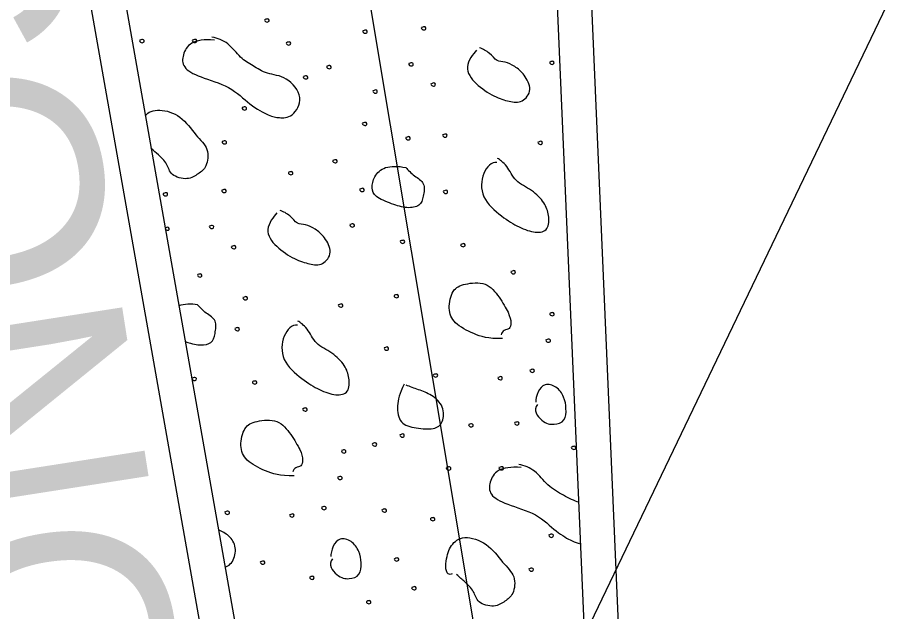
# Model space of a CAD drawing. Extents: x 1762196 to 1766326, y 709922 to 713142.
# Drawn here: x 1763851.58 to 1763870.77, y 712461.81 to 712474.81 of the extents above; entities that cross this region are included whole.
import ezdxf

# ---------------------------------------------------------------- set-up
doc = ezdxf.new("R2010")
doc.units = 0
for name, color, linetype in [('Old_Level_1', 7, 'Continuous'), ('Old_Level_10', 7, 'Continuous'), ('Prop Dimension', 7, 'Continuous'), ('Prop Horizontal Alignment', 7, 'Continuous'), ('Prop Horizontal Alignment Station Label', 7, 'Continuous'), ('Prop Lane Lines', 7, 'Continuous')]:
    doc.layers.add(name, color=color, linetype=linetype)

msp = doc.modelspace()

# ---------------------------------------------------------------- linework, layer by layer
at = {"layer": 'Old_Level_1'}
for p, q in [((1763865.148, 712434.569), (1763863.149, 712480.847)), ((1763853.181, 712479.41), (1763861.181, 712434.134))]:
    msp.add_line(p, q, dxfattribs=at)
at = {"layer": 'Old_Level_10'}
for points in [[(1763856.992, 712474.767), (1763856.973, 712474.749), (1763857.022, 712474.692), (1763857.1, 712474.724), (1763857.073, 712474.782), (1763857.031, 712474.776), (1763857.008, 712474.767), (1763856.996, 712474.761)], [(1763859.14, 712474.523), (1763859.121, 712474.506), (1763859.172, 712474.446), (1763859.247, 712474.479), (1763859.222, 712474.539), (1763859.18, 712474.531), (1763859.157, 712474.523), (1763859.145, 712474.517)], [(1763860.424, 712474.596), (1763860.404, 712474.579), (1763860.455, 712474.519), (1763860.531, 712474.552), (1763860.506, 712474.611), (1763860.464, 712474.604), (1763860.441, 712474.595), (1763860.429, 712474.589)], [(1763854.256, 712474.317), (1763854.236, 712474.299), (1763854.286, 712474.238), (1763854.364, 712474.272), (1763854.336, 712474.333), (1763854.295, 712474.324), (1763854.272, 712474.317), (1763854.26, 712474.311)], [(1763855.886, 712474.311), (1763855.664, 712474.332), (1763855.336, 712474.28), (1763855.188, 712473.991), (1763855.175, 712473.714), (1763855.537, 712473.504), (1763856.249, 712473.312), (1763856.66, 712472.886), (1763857.11, 712472.644), (1763857.29, 712472.613), (1763857.59, 712472.606), (1763857.872, 712473.051), (1763857.466, 712473.539), (1763857.029, 712473.557), (1763856.727, 712473.759), (1763856.457, 712473.907), (1763856.2, 712474.269), (1763855.959, 712474.35), (1763855.834, 712474.379)], [(1763855.408, 712474.32), (1763855.389, 712474.301), (1763855.438, 712474.245), (1763855.517, 712474.274), (1763855.489, 712474.335), (1763855.447, 712474.327), (1763855.425, 712474.318), (1763855.413, 712474.312)], [(1763857.464, 712474.264), (1763857.444, 712474.246), (1763857.496, 712474.189), (1763857.572, 712474.22), (1763857.547, 712474.279), (1763857.504, 712474.272), (1763857.481, 712474.263), (1763857.469, 712474.257)], [(1763861.625, 712474.091), (1763861.549, 712474.008), (1763861.327, 712473.719), (1763861.591, 712473.345), (1763862.026, 712473.062), (1763862.343, 712472.967), (1763862.634, 712472.929), (1763862.86, 712473.224), (1763862.67, 712473.571), (1763862.464, 712473.746), (1763862.245, 712473.852), (1763862.068, 712473.83), (1763861.924, 712474.037), (1763861.764, 712474.121), (1763861.693, 712474.142)], [(1763858.352, 712473.747), (1763858.333, 712473.73), (1763858.382, 712473.669), (1763858.462, 712473.702), (1763858.434, 712473.763), (1763858.392, 712473.755), (1763858.369, 712473.746), (1763858.358, 712473.74)], [(1763860.149, 712473.808), (1763860.129, 712473.79), (1763860.178, 712473.73), (1763860.257, 712473.763), (1763860.23, 712473.822), (1763860.188, 712473.816), (1763860.165, 712473.807), (1763860.154, 712473.8)], [(1763863.23, 712473.841), (1763863.21, 712473.824), (1763863.26, 712473.765), (1763863.338, 712473.797), (1763863.311, 712473.855), (1763863.269, 712473.849), (1763863.246, 712473.84), (1763863.235, 712473.834)], [(1763857.84, 712473.521), (1763857.822, 712473.503), (1763857.871, 712473.447), (1763857.949, 712473.477), (1763857.923, 712473.536), (1763857.88, 712473.531), (1763857.857, 712473.521), (1763857.845, 712473.515)], [(1763860.631, 712473.364), (1763860.612, 712473.346), (1763860.663, 712473.29), (1763860.739, 712473.32), (1763860.713, 712473.381), (1763860.671, 712473.373), (1763860.648, 712473.364), (1763860.636, 712473.357)], [(1763859.36, 712473.211), (1763859.341, 712473.194), (1763859.392, 712473.136), (1763859.47, 712473.167), (1763859.442, 712473.227), (1763859.4, 712473.219), (1763859.378, 712473.21), (1763859.366, 712473.204)], [(1763854.374, 712472.656), (1763854.431, 712472.74), (1763854.673, 712472.825), (1763855.159, 712472.678), (1763855.486, 712472.209), (1763855.783, 712471.947), (1763855.724, 712471.514), (1763855.538, 712471.392), (1763855.317, 712471.237), (1763854.905, 712471.35), (1763854.875, 712471.607), (1763854.641, 712471.819), (1763854.571, 712471.884), (1763854.499, 712471.946)], [(1763856.5, 712472.845), (1763856.48, 712472.827), (1763856.529, 712472.767), (1763856.608, 712472.799), (1763856.581, 712472.859), (1763856.539, 712472.853), (1763856.516, 712472.845), (1763856.504, 712472.839)], [(1763859.132, 712472.503), (1763859.113, 712472.485), (1763859.163, 712472.429), (1763859.239, 712472.461), (1763859.213, 712472.517), (1763859.171, 712472.512), (1763859.148, 712472.503), (1763859.136, 712472.497)], [(1763860.082, 712472.192), (1763860.062, 712472.174), (1763860.113, 712472.114), (1763860.19, 712472.148), (1763860.163, 712472.207), (1763860.121, 712472.2), (1763860.099, 712472.191), (1763860.087, 712472.185)], [(1763860.887, 712472.247), (1763860.869, 712472.229), (1763860.919, 712472.173), (1763860.995, 712472.204), (1763860.969, 712472.263), (1763860.927, 712472.256), (1763860.904, 712472.247), (1763860.892, 712472.241)], [(1763856.061, 712472.101), (1763856.042, 712472.083), (1763856.093, 712472.026), (1763856.169, 712472.057), (1763856.144, 712472.116), (1763856.101, 712472.11), (1763856.078, 712472.101), (1763856.067, 712472.095)], [(1763862.973, 712472.089), (1763862.954, 712472.072), (1763863.004, 712472.013), (1763863.082, 712472.045), (1763863.055, 712472.104), (1763863.013, 712472.097), (1763862.99, 712472.088), (1763862.979, 712472.082)], [(1763858.479, 712471.687), (1763858.461, 712471.669), (1763858.51, 712471.613), (1763858.589, 712471.642), (1763858.561, 712471.702), (1763858.519, 712471.695), (1763858.496, 712471.686), (1763858.485, 712471.68)], [(1763862.073, 712471.635), (1763861.955, 712471.653), (1763861.736, 712471.431), (1763861.698, 712470.862), (1763862.192, 712470.433), (1763862.556, 712470.209), (1763862.924, 712470.081), (1763863.215, 712470.141), (1763863.214, 712470.49), (1763863.129, 712470.746), (1763862.848, 712471.042), (1763862.45, 712471.213), (1763862.308, 712471.578), (1763862.126, 712471.701), (1763862.086, 712471.722)], [(1763857.513, 712471.427), (1763857.494, 712471.41), (1763857.544, 712471.35), (1763857.621, 712471.383), (1763857.593, 712471.443), (1763857.553, 712471.434), (1763857.529, 712471.427), (1763857.518, 712471.421)], [(1763860.079, 712471.526), (1763859.903, 712471.558), (1763859.598, 712471.563), (1763859.368, 712471.329), (1763859.325, 712471.064), (1763859.377, 712470.893), (1763859.779, 712470.721), (1763860.107, 712470.622), (1763860.401, 712470.677), (1763860.462, 712470.879), (1763860.509, 712471.201), (1763860.261, 712471.332), (1763860.124, 712471.471), (1763860.079, 712471.526)], [(1763856.054, 712471.038), (1763856.035, 712471.02), (1763856.086, 712470.961), (1763856.161, 712470.994), (1763856.136, 712471.053), (1763856.095, 712471.046), (1763856.071, 712471.037), (1763856.06, 712471.031)], [(1763859.074, 712471.06), (1763859.054, 712471.042), (1763859.105, 712470.983), (1763859.182, 712471.017), (1763859.154, 712471.076), (1763859.113, 712471.069), (1763859.09, 712471.06), (1763859.078, 712471.054)], [(1763854.771, 712470.965), (1763854.751, 712470.947), (1763854.802, 712470.888), (1763854.878, 712470.921), (1763854.853, 712470.98), (1763854.811, 712470.973), (1763854.787, 712470.965), (1763854.775, 712470.959)], [(1763860.901, 712471.016), (1763860.883, 712470.998), (1763860.93, 712470.94), (1763861.009, 712470.972), (1763860.982, 712471.031), (1763860.94, 712471.025), (1763860.917, 712471.016), (1763860.905, 712471.01)], [(1763857.256, 712470.532), (1763857.18, 712470.449), (1763856.958, 712470.161), (1763857.222, 712469.787), (1763857.657, 712469.503), (1763857.974, 712469.409), (1763858.265, 712469.37), (1763858.49, 712469.666), (1763858.301, 712470.013), (1763858.094, 712470.187), (1763857.876, 712470.294), (1763857.699, 712470.271), (1763857.555, 712470.479), (1763857.395, 712470.563), (1763857.324, 712470.583)], [(1763858.86, 712470.283), (1763858.841, 712470.265), (1763858.891, 712470.206), (1763858.969, 712470.238), (1763858.942, 712470.297), (1763858.9, 712470.291), (1763858.877, 712470.282), (1763858.865, 712470.275)], [(1763854.812, 712470.177), (1763854.826, 712470.165), (1763854.851, 712470.142), (1763854.91, 712470.164), (1763854.882, 712470.224), (1763854.841, 712470.216), (1763854.819, 712470.207), (1763854.808, 712470.202)], [(1763855.779, 712470.249), (1763855.76, 712470.232), (1763855.809, 712470.172), (1763855.888, 712470.204), (1763855.861, 712470.263), (1763855.819, 712470.257), (1763855.796, 712470.248), (1763855.784, 712470.242)], [(1763859.961, 712469.925), (1763859.942, 712469.907), (1763859.991, 712469.851), (1763860.068, 712469.88), (1763860.043, 712469.939), (1763860.001, 712469.933), (1763859.978, 712469.924), (1763859.966, 712469.918)], [(1763856.262, 712469.805), (1763856.243, 712469.787), (1763856.294, 712469.731), (1763856.37, 712469.762), (1763856.344, 712469.822), (1763856.302, 712469.815), (1763856.279, 712469.805), (1763856.267, 712469.799)], [(1763861.283, 712469.85), (1763861.265, 712469.832), (1763861.314, 712469.775), (1763861.391, 712469.807), (1763861.365, 712469.864), (1763861.323, 712469.859), (1763861.3, 712469.85), (1763861.288, 712469.844)], [(1763855.522, 712469.188), (1763855.503, 712469.171), (1763855.553, 712469.111), (1763855.63, 712469.145), (1763855.603, 712469.204), (1763855.562, 712469.196), (1763855.539, 712469.187), (1763855.528, 712469.181)], [(1763862.384, 712469.258), (1763862.364, 712469.24), (1763862.415, 712469.181), (1763862.491, 712469.214), (1763862.465, 712469.274), (1763862.424, 712469.267), (1763862.401, 712469.258), (1763862.389, 712469.252)], [(1763862.196, 712467.785), (1763861.876, 712467.773), (1763861.561, 712467.877), (1763861.114, 712468.114), (1763860.991, 712468.425), (1763861.091, 712468.868), (1763861.339, 712468.984), (1763861.852, 712469.039), (1763862.128, 712468.686), (1763862.341, 712468.334), (1763862.393, 712468.12), (1763862.35, 712467.981), (1763862.223, 712467.98), (1763862.17, 712467.9), (1763862.162, 712467.867)], [(1763859.827, 712468.736), (1763859.807, 712468.718), (1763859.857, 712468.659), (1763859.936, 712468.691), (1763859.908, 712468.751), (1763859.866, 712468.744), (1763859.844, 712468.734), (1763859.832, 712468.729)], [(1763855.52, 712468.523), (1763855.375, 712468.549), (1763855.234, 712468.536), (1763855.108, 712468.501)], [(1763856.518, 712468.688), (1763856.5, 712468.67), (1763856.55, 712468.615), (1763856.626, 712468.645), (1763856.6, 712468.705), (1763856.558, 712468.698), (1763856.534, 712468.689), (1763856.523, 712468.682)], [(1763858.604, 712468.531), (1763858.585, 712468.513), (1763858.635, 712468.454), (1763858.713, 712468.486), (1763858.685, 712468.545), (1763858.644, 712468.538), (1763858.621, 712468.529), (1763858.609, 712468.524)], [(1763855.247, 712467.716), (1763855.421, 712467.661), (1763855.589, 712467.627), (1763855.841, 712467.673), (1763855.903, 712467.875), (1763855.95, 712468.198), (1763855.702, 712468.329), (1763855.565, 712468.467), (1763855.52, 712468.523)], [(1763863.234, 712468.342), (1763863.214, 712468.324), (1763863.265, 712468.265), (1763863.341, 712468.298), (1763863.315, 712468.358), (1763863.274, 712468.35), (1763863.251, 712468.341), (1763863.239, 712468.335)], [(1763857.703, 712468.076), (1763857.586, 712468.094), (1763857.367, 712467.873), (1763857.329, 712467.303), (1763857.822, 712466.874), (1763858.186, 712466.651), (1763858.555, 712466.523), (1763858.845, 712466.583), (1763858.845, 712466.931), (1763858.759, 712467.187), (1763858.479, 712467.484), (1763858.081, 712467.655), (1763857.938, 712468.019), (1763857.757, 712468.142), (1763857.717, 712468.164)], [(1763856.342, 712468.013), (1763856.323, 712467.995), (1763856.371, 712467.936), (1763856.45, 712467.969), (1763856.422, 712468.028), (1763856.381, 712468.022), (1763856.358, 712468.013), (1763856.346, 712468.007)], [(1763863.15, 712467.759), (1763863.13, 712467.742), (1763863.182, 712467.684), (1763863.258, 712467.716), (1763863.233, 712467.774), (1763863.191, 712467.768), (1763863.167, 712467.758), (1763863.155, 712467.752)], [(1763859.608, 712467.589), (1763859.589, 712467.571), (1763859.639, 712467.512), (1763859.718, 712467.543), (1763859.689, 712467.604), (1763859.648, 712467.596), (1763859.625, 712467.587), (1763859.614, 712467.582)], [(1763860.683, 712467), (1763860.664, 712466.982), (1763860.715, 712466.923), (1763860.79, 712466.956), (1763860.765, 712467.015), (1763860.724, 712467.008), (1763860.701, 712466.999), (1763860.69, 712466.993)], [(1763862.799, 712467.102), (1763862.779, 712467.085), (1763862.829, 712467.026), (1763862.907, 712467.058), (1763862.88, 712467.116), (1763862.838, 712467.11), (1763862.815, 712467.101), (1763862.804, 712467.095)], [(1763855.401, 712466.921), (1763855.383, 712466.903), (1763855.432, 712466.848), (1763855.509, 712466.877), (1763855.483, 712466.936), (1763855.441, 712466.93), (1763855.418, 712466.92), (1763855.407, 712466.914)], [(1763856.724, 712466.846), (1763856.706, 712466.828), (1763856.754, 712466.771), (1763856.832, 712466.804), (1763856.805, 712466.86), (1763856.763, 712466.856), (1763856.74, 712466.846), (1763856.728, 712466.84)], [(1763862.097, 712466.94), (1763862.077, 712466.923), (1763862.127, 712466.864), (1763862.206, 712466.895), (1763862.178, 712466.955), (1763862.137, 712466.947), (1763862.115, 712466.938), (1763862.103, 712466.932)], [(1763860.042, 712466.786), (1763859.933, 712466.577), (1763859.876, 712466.312), (1763859.925, 712465.909), (1763860.301, 712465.821), (1763860.71, 712465.783), (1763860.906, 712465.933), (1763860.924, 712466.302), (1763860.643, 712466.562), (1763860.352, 712466.664), (1763860.17, 712466.73), (1763860.084, 712466.764)], [(1763862.961, 712466.34), (1763862.846, 712466.222), (1763863.069, 712465.934), (1763863.32, 712465.886), (1763863.579, 712465.968), (1763863.591, 712466.257), (1763863.555, 712466.505), (1763863.38, 712466.747), (1763863.107, 712466.815), (1763862.96, 712466.63), (1763862.919, 712466.449), (1763862.924, 712466.389)], [(1763857.825, 712466.254), (1763857.805, 712466.237), (1763857.856, 712466.178), (1763857.932, 712466.211), (1763857.906, 712466.271), (1763857.864, 712466.264), (1763857.841, 712466.255), (1763857.83, 712466.249)], [(1763857.636, 712464.782), (1763857.317, 712464.77), (1763857.001, 712464.874), (1763856.554, 712465.11), (1763856.432, 712465.422), (1763856.532, 712465.865), (1763856.78, 712465.981), (1763857.293, 712466.036), (1763857.569, 712465.682), (1763857.782, 712465.331), (1763857.834, 712465.117), (1763857.79, 712464.978), (1763857.663, 712464.976), (1763857.61, 712464.897), (1763857.602, 712464.864)], [(1763861.457, 712465.91), (1763861.437, 712465.892), (1763861.486, 712465.832), (1763861.566, 712465.864), (1763861.538, 712465.924), (1763861.496, 712465.917), (1763861.473, 712465.908), (1763861.462, 712465.903)], [(1763862.462, 712465.949), (1763862.443, 712465.932), (1763862.493, 712465.873), (1763862.57, 712465.906), (1763862.545, 712465.964), (1763862.502, 712465.959), (1763862.479, 712465.949), (1763862.467, 712465.943)], [(1763859.951, 712465.684), (1763859.932, 712465.667), (1763859.984, 712465.608), (1763860.059, 712465.641), (1763860.033, 712465.701), (1763859.991, 712465.693), (1763859.968, 712465.683), (1763859.957, 712465.677)], [(1763859.348, 712465.49), (1763859.33, 712465.472), (1763859.378, 712465.413), (1763859.457, 712465.445), (1763859.429, 712465.506), (1763859.387, 712465.499), (1763859.365, 712465.49), (1763859.353, 712465.484)], [(1763858.674, 712465.339), (1763858.655, 712465.321), (1763858.706, 712465.262), (1763858.782, 712465.294), (1763858.756, 712465.355), (1763858.714, 712465.347), (1763858.691, 712465.338), (1763858.68, 712465.332)], [(1763863.707, 712465.416), (1763863.688, 712465.399), (1763863.737, 712465.341), (1763863.815, 712465.373), (1763863.788, 712465.432), (1763863.746, 712465.426), (1763863.723, 712465.416), (1763863.711, 712465.41)], [(1763860.971, 712464.966), (1763860.951, 712464.949), (1763861.001, 712464.888), (1763861.079, 712464.922), (1763861.051, 712464.982), (1763861.01, 712464.974), (1763860.987, 712464.966), (1763860.975, 712464.96)], [(1763862.601, 712464.96), (1763862.379, 712464.981), (1763862.051, 712464.93), (1763861.903, 712464.64), (1763861.89, 712464.364), (1763862.253, 712464.154), (1763862.965, 712463.962), (1763863.375, 712463.535), (1763863.747, 712463.336), (1763863.827, 712463.308), (1763863.907, 712463.29)], [(1763862.123, 712464.969), (1763862.105, 712464.951), (1763862.153, 712464.894), (1763862.233, 712464.924), (1763862.204, 712464.985), (1763862.163, 712464.977), (1763862.14, 712464.968), (1763862.128, 712464.962)], [(1763863.868, 712464.201), (1763863.768, 712464.229), (1763863.525, 712464.348), (1763863.172, 712464.556), (1763862.915, 712464.918), (1763862.674, 712465), (1763862.55, 712465.028)], [(1763858.591, 712464.756), (1763858.571, 712464.739), (1763858.622, 712464.681), (1763858.699, 712464.712), (1763858.674, 712464.771), (1763858.631, 712464.765), (1763858.608, 712464.755), (1763858.596, 712464.749)], [(1763856.124, 712463.996), (1763856.104, 712463.979), (1763856.156, 712463.92), (1763856.231, 712463.953), (1763856.206, 712464.012), (1763856.164, 712464.005), (1763856.142, 712463.996), (1763856.13, 712463.99)], [(1763857.538, 712463.937), (1763857.518, 712463.92), (1763857.568, 712463.86), (1763857.647, 712463.892), (1763857.619, 712463.951), (1763857.578, 712463.944), (1763857.555, 712463.935), (1763857.543, 712463.929)], [(1763858.239, 712464.099), (1763858.219, 712464.081), (1763858.269, 712464.022), (1763858.348, 712464.055), (1763858.321, 712464.113), (1763858.279, 712464.107), (1763858.256, 712464.098), (1763858.244, 712464.092)], [(1763859.56, 712464.045), (1763859.54, 712464.028), (1763859.59, 712463.969), (1763859.67, 712464.001), (1763859.642, 712464.06), (1763859.6, 712464.054), (1763859.577, 712464.045), (1763859.565, 712464.038)], [(1763860.621, 712463.856), (1763860.602, 712463.838), (1763860.65, 712463.779), (1763860.729, 712463.812), (1763860.701, 712463.871), (1763860.66, 712463.865), (1763860.637, 712463.856), (1763860.625, 712463.85)], [(1763856.117, 712462.791), (1763856.206, 712462.801), (1763856.348, 712462.957), (1763856.365, 712463.299), (1763856.147, 712463.532), (1763856.007, 712463.582), (1763855.975, 712463.594)], [(1763858.475, 712462.963), (1763858.36, 712462.844), (1763858.583, 712462.557), (1763858.834, 712462.508), (1763859.093, 712462.591), (1763859.105, 712462.879), (1763859.069, 712463.127), (1763858.894, 712463.369), (1763858.621, 712463.438), (1763858.474, 712463.252), (1763858.433, 712463.071), (1763858.438, 712463.012)], [(1763861.095, 712462.634), (1763860.943, 712462.579), (1763860.945, 712462.953), (1763861.05, 712463.271), (1763861.325, 712463.491), (1763861.874, 712463.328), (1763862.201, 712462.859), (1763862.498, 712462.596), (1763862.439, 712462.163), (1763862.253, 712462.042), (1763862.032, 712461.886), (1763861.62, 712462), (1763861.59, 712462.256), (1763861.346, 712462.477), (1763861.268, 712462.551), (1763861.185, 712462.621)], [(1763863.215, 712463.494), (1763863.195, 712463.477), (1763863.244, 712463.417), (1763863.324, 712463.449), (1763863.296, 712463.509), (1763863.254, 712463.502), (1763863.231, 712463.494), (1763863.219, 712463.488)], [(1763859.83, 712462.973), (1763859.811, 712462.955), (1763859.859, 712462.899), (1763859.939, 712462.929), (1763859.911, 712462.989), (1763859.868, 712462.982), (1763859.846, 712462.973), (1763859.834, 712462.967)], [(1763856.897, 712462.906), (1763856.878, 712462.889), (1763856.927, 712462.829), (1763857.006, 712462.861), (1763856.978, 712462.921), (1763856.937, 712462.914), (1763856.914, 712462.905), (1763856.902, 712462.899)], [(1763862.776, 712462.75), (1763862.757, 712462.733), (1763862.808, 712462.675), (1763862.884, 712462.707), (1763862.859, 712462.765), (1763862.816, 712462.76), (1763862.793, 712462.751), (1763862.782, 712462.745)], [(1763857.976, 712462.571), (1763857.957, 712462.554), (1763858.007, 712462.496), (1763858.084, 712462.528), (1763858.059, 712462.586), (1763858.016, 712462.581), (1763857.993, 712462.572), (1763857.981, 712462.565)], [(1763860.209, 712462.347), (1763860.19, 712462.329), (1763860.239, 712462.269), (1763860.319, 712462.301), (1763860.291, 712462.362), (1763860.249, 712462.354), (1763860.226, 712462.345), (1763860.215, 712462.339)], [(1763859.221, 712462.039), (1763859.202, 712462.021), (1763859.251, 712461.964), (1763859.329, 712461.996), (1763859.302, 712462.054), (1763859.26, 712462.048), (1763859.237, 712462.039), (1763859.225, 712462.033)]]:
    msp.add_open_spline(points, degree=3, dxfattribs=at)
at = {"layer": 'Prop Horizontal Alignment'}
msp.add_line((1763870.464, 712408.304), (1763783.92, 712926.058), dxfattribs=at)
at = {"layer": 'Prop Horizontal Alignment Station Label'}
msp.add_line((1763984.121, 712711.374), (1763862.221, 712457.62), dxfattribs=at)
at = {"layer": 'Prop Lane Lines'}
for p, q in [((1763865.898, 712434.601), (1763863.796, 712483.23)), ((1763860.442, 712434.004), (1763852.09, 712481.274))]:
    msp.add_line(p, q, dxfattribs=at)

# ---------------------------------------------------------------- texts
at = {"layer": 'Prop Dimension'}
msp.add_text('CONC. ISLAND', height=5, rotation=278.8762, dxfattribs=at).set_placement((1763847.297, 712478.145))

doc.saveas('drawing.dxf')
